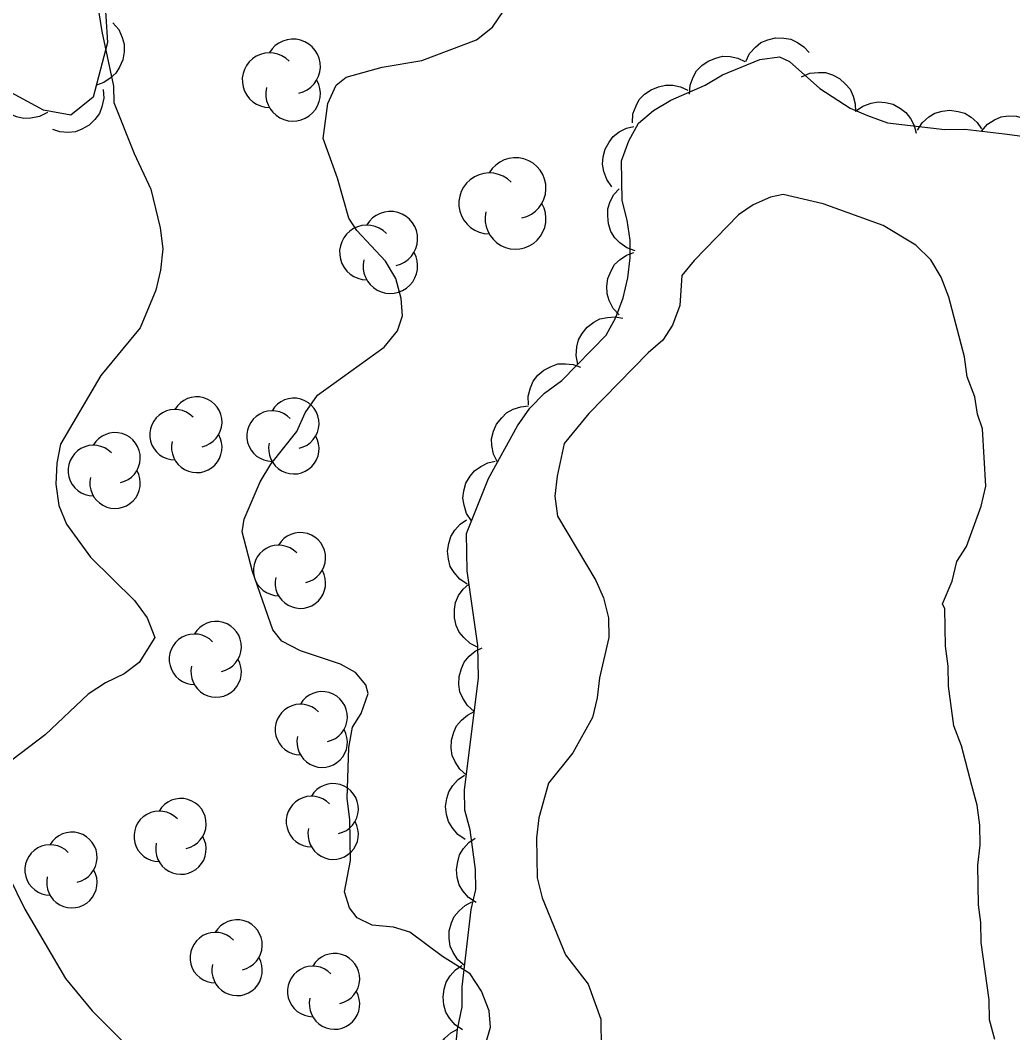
# Model space of a CAD drawing. Extents: x 282461 to 284471, y 5554090 to 5557646.
# Drawn here: x 283274.84 to 283321.18, y 5556765.24 to 5556812.47 of the extents above; entities that cross this region are included whole.
import ezdxf

# ---------------------------------------------------------------- set-up
doc = ezdxf.new("R2010")
doc.units = 0
doc.layers.add('Niveau 2', color=7, linetype='Continuous')
doc.layers.add('Niveau 44', color=7, linetype='Continuous')

msp = doc.modelspace()

# ---------------------------------------------------------------- linework, layer by layer
at = {"layer": 'Niveau 2'}
for points in [[(283277.77, 5556817.5), (283278.65, 5556811.94), (283279.2, 5556809.39), (283279.21, 5556808.63), (283280.17, 5556806.26)], [(283290.58, 5556770.6), (283290.22, 5556771.06), (283289.98, 5556771.81), (283290.26, 5556773.27), (283290.23, 5556775.19), (283290.11, 5556776.17), (283290.19, 5556778.55), (283290.36, 5556779.49), (283290.76, 5556780.13), (283291.09, 5556781.06), (283290.97, 5556781.47), (283290.5, 5556782.04), (283289.8, 5556782.44), (283287.93, 5556783.06), (283287.06, 5556783.51), (283286.64, 5556784.03), (283285.68, 5556786.75), (283285.2, 5556788.6), (283285.3, 5556789.19), (283286.04, 5556790.94), (283286.55, 5556791.76), (283287.75, 5556793.28), (283288.15, 5556794.16), (283288.72, 5556794.98), (283291.83, 5556797.22), (283292.46, 5556797.98), (283292.69, 5556798.68), (283292.62, 5556799.49), (283292.38, 5556800.42), (283291.9, 5556801.23), (283290.55, 5556802.67), (283290.19, 5556803.24), (283289.65, 5556805.1), (283288.99, 5556806.95), (283289.2, 5556808.58), (283289.6, 5556809.45), (283290.06, 5556809.81), (283291.74, 5556810.29), (283293.59, 5556810.6), (283296.14, 5556811.56), (283296.89, 5556812.15), (283297.92, 5556813.67)], [(283280.17, 5556806.26), (283280.94, 5556804.59), (283281.37, 5556802.79), (283281.5, 5556801.81), (283281.39, 5556800.82), (283281.17, 5556799.88), (283280.44, 5556798.13), (283278.6, 5556795.9), (283276.72, 5556792.69), (283276.56, 5556791.81), (283276.51, 5556790.83), (283276.64, 5556789.84), (283277, 5556788.97), (283278.12, 5556787.42), (283280.18, 5556785.41), (283280.77, 5556784.6), (283281.13, 5556783.68), (283280.39, 5556782.51), (283279.7, 5556781.98), (283278.83, 5556781.56), (283278.02, 5556781.03), (283276.01, 5556779.14), (283274.46, 5556777.96)], [(283320.34, 5556764.93), (283320.09, 5556765.85), (283320.08, 5556766.78), (283319.7, 5556769.45), (283319.69, 5556770.38), (283319.57, 5556771.2), (283319.54, 5556773.06), (283319.65, 5556773.99), (283319.64, 5556774.92), (283319.51, 5556775.85), (283319.27, 5556776.77), (283318.78, 5556778.63), (283318.42, 5556779.56), (283318.17, 5556781.41), (283318.16, 5556782.34), (283318.03, 5556783.27), (283318.01, 5556785.02), (283317.89, 5556785.25), (283318.34, 5556786.3), (283318.56, 5556787.23), (283319.02, 5556787.93), (283319.7, 5556789.8), (283319.92, 5556790.73), (283319.77, 5556793.41), (283319.53, 5556794.1), (283319.4, 5556794.91), (283319.04, 5556795.84), (283318.92, 5556796.77), (283318.19, 5556799.55), (283317.83, 5556800.48), (283317.35, 5556801.29), (283316.65, 5556801.98), (283315.12, 5556802.89), (283312.32, 5556803.9), (283310.45, 5556804.35), (283309.87, 5556804.22), (283309.06, 5556803.86), (283308.37, 5556803.39), (283306.3, 5556801.27), (283305.73, 5556800.57), (283305.63, 5556799.17), (283305.29, 5556798.24), (283304.84, 5556797.54), (283304.15, 5556796.95), (283301.39, 5556794.12), (283300.24, 5556792.72), (283299.91, 5556791.2), (283299.8, 5556790.27), (283299.93, 5556789.34), (283301.71, 5556786.34), (283302.07, 5556785.53), (283302.31, 5556784.6), (283302.32, 5556783.67), (283301.88, 5556781.8), (283301.78, 5556780.87), (283301.55, 5556779.94), (283300.64, 5556778.3), (283299.5, 5556776.89), (283299.05, 5556775.26), (283298.94, 5556774.33), (283298.97, 5556772.47), (283299.21, 5556771.54), (283300.29, 5556768.88), (283301.35, 5556767.5), (283301.95, 5556765.88), (283301.98, 5556763.2)], [(283274.29, 5556772.56), (283275.06, 5556771), (283276.96, 5556767.77), (283278.2, 5556766.27), (283280.25, 5556764.21)], [(283296.57, 5556764.69), (283296.8, 5556765.5), (283296.73, 5556766.26), (283296.37, 5556767.18), (283295.84, 5556767.99), (283294.55, 5556768.79), (283293.03, 5556769.93), (283292.27, 5556770.16), (283291.28, 5556770.26), (283290.58, 5556770.6)]]:
    msp.add_lwpolyline(points, dxfattribs=at)
at = {"layer": 'Niveau 44'}
for points in [[(283273.88, 5556814.64), (283275.73, 5556815.24), (283277.48, 5556815.26), (283278.77, 5556813.88), (283278.92, 5556811.44), (283278.25, 5556808.88), (283277.21, 5556808.05), (283275.93, 5556808.27), (283274.06, 5556809.29)], [(283279.16, 5556812.35), (283279.44, 5556812.04), (283279.6, 5556811.67), (283279.7, 5556811.35), (283279.7, 5556811), (283279.64, 5556810.63), (283279.48, 5556810.28), (283279.31, 5556810), (283279.05, 5556809.77), (283278.74, 5556809.57), (283278.4, 5556809.45)], [(283308.71, 5556810.55), (283308.89, 5556810.92), (283309.16, 5556811.22), (283309.42, 5556811.43), (283309.74, 5556811.56), (283310.1, 5556811.65), (283310.49, 5556811.64), (283310.81, 5556811.59), (283311.13, 5556811.44), (283311.43, 5556811.23), (283311.67, 5556810.97)], [(283295.26, 5556765.4), (283295.48, 5556766.45), (283295.47, 5556767.38), (283295.89, 5556770.99), (283296.11, 5556771.92), (283296.1, 5556772.85), (283295.84, 5556774.7), (283295.6, 5556775.63), (283295.59, 5556776.56), (283296.23, 5556781.79), (283296.21, 5556783.3), (283295.7, 5556786.78), (283295.68, 5556788.53), (283296.7, 5556791.09), (283298.06, 5556793.55), (283298.63, 5556794.37), (283299.32, 5556795.07), (283300.13, 5556795.66), (283302.2, 5556797.78), (283302.65, 5556798.6), (283302.99, 5556799.53), (283303.21, 5556800.46), (283303.32, 5556801.39), (283303.31, 5556802.21), (283303.18, 5556803.14), (283302.94, 5556804.06), (283302.91, 5556805.92), (283303.25, 5556806.85), (283303.71, 5556807.67), (283304.4, 5556808.26), (283305.21, 5556808.74), (283306.82, 5556809.45), (283307.63, 5556809.93), (283309.37, 5556810.64), (283310.29, 5556810.77), (283310.76, 5556810.54), (283312.17, 5556809.28), (283313.58, 5556808.37), (283314.39, 5556808.03), (283315.33, 5556807.69), (283318, 5556807.37), (283318.93, 5556807.39), (283320.79, 5556807.17), (283321.61, 5556807.07)], [(283306.09, 5556809.02), (283306.12, 5556809.44), (283306.26, 5556809.82), (283306.41, 5556810.11), (283306.66, 5556810.36), (283306.96, 5556810.57), (283307.32, 5556810.71), (283307.63, 5556810.79), (283307.98, 5556810.78), (283308.34, 5556810.7), (283308.67, 5556810.55)], [(283311.31, 5556809.83), (283311.7, 5556810), (283312.1, 5556810.04), (283312.43, 5556810.03), (283312.76, 5556809.92), (283313.09, 5556809.75), (283313.37, 5556809.49), (283313.59, 5556809.25), (283313.73, 5556808.93), (283313.82, 5556808.57), (283313.83, 5556808.21)], [(283276.11, 5556808.17), (283275.74, 5556807.98), (283275.34, 5556807.9), (283275.01, 5556807.89), (283274.67, 5556807.97), (283274.33, 5556808.12), (283274.03, 5556808.36), (283273.79, 5556808.59), (283273.63, 5556808.9), (283273.51, 5556809.25), (283273.47, 5556809.61)], [(283303.42, 5556807.68), (283303.44, 5556808.1), (283303.59, 5556808.48), (283303.74, 5556808.77), (283303.99, 5556809.02), (283304.29, 5556809.23), (283304.64, 5556809.37), (283304.96, 5556809.45), (283305.31, 5556809.44), (283305.67, 5556809.36), (283306, 5556809.21)], [(283278.71, 5556809.24), (283278.74, 5556808.83), (283278.65, 5556808.43), (283278.54, 5556808.12), (283278.33, 5556807.84), (283278.06, 5556807.58), (283277.72, 5556807.39), (283277.42, 5556807.27), (283277.07, 5556807.23), (283276.7, 5556807.26), (283276.36, 5556807.37)], [(283313.84, 5556808.23), (283314.18, 5556808.47), (283314.56, 5556808.61), (283314.89, 5556808.67), (283315.24, 5556808.64), (283315.59, 5556808.55), (283315.93, 5556808.36), (283316.19, 5556808.17), (283316.4, 5556807.89), (283316.57, 5556807.56), (283316.66, 5556807.21)], [(283316.73, 5556807.34), (283316.95, 5556807.69), (283317.26, 5556807.96), (283317.54, 5556808.13), (283317.88, 5556808.23), (283318.24, 5556808.27), (283318.62, 5556808.21), (283318.94, 5556808.13), (283319.24, 5556807.95), (283319.51, 5556807.7), (283319.72, 5556807.41)], [(283319.72, 5556807.3), (283319.99, 5556807.62), (283320.33, 5556807.83), (283320.63, 5556807.97), (283320.98, 5556808.02), (283321.35, 5556808), (283321.72, 5556807.89), (283322.02, 5556807.77), (283322.29, 5556807.54), (283322.52, 5556807.26), (283322.69, 5556806.94)], [(283302.46, 5556804.7), (283302.22, 5556805.04), (283302.09, 5556805.42), (283302.02, 5556805.75), (283302.06, 5556806.1), (283302.15, 5556806.45), (283302.34, 5556806.79), (283302.53, 5556807.05), (283302.81, 5556807.26), (283303.14, 5556807.43), (283303.49, 5556807.52)], [(283303.55, 5556801.71), (283303.16, 5556801.85), (283302.83, 5556802.09), (283302.6, 5556802.32), (283302.42, 5556802.62), (283302.3, 5556802.97), (283302.27, 5556803.35), (283302.27, 5556803.68), (283302.39, 5556804.01), (283302.56, 5556804.34), (283302.8, 5556804.61)], [(283302.8, 5556798.73), (283302.52, 5556799.03), (283302.34, 5556799.4), (283302.24, 5556799.71), (283302.23, 5556800.06), (283302.28, 5556800.43), (283302.43, 5556800.78), (283302.59, 5556801.07), (283302.85, 5556801.31), (283303.15, 5556801.51), (283303.49, 5556801.64)], [(283300.88, 5556796.42), (283300.79, 5556796.83), (283300.83, 5556797.24), (283300.9, 5556797.56), (283301.08, 5556797.86), (283301.31, 5556798.15), (283301.62, 5556798.38), (283301.9, 5556798.54), (283302.25, 5556798.61), (283302.62, 5556798.63), (283302.97, 5556798.57)], [(283298.57, 5556794.53), (283298.56, 5556794.94), (283298.66, 5556795.33), (283298.79, 5556795.64), (283299.01, 5556795.91), (283299.29, 5556796.15), (283299.63, 5556796.32), (283299.94, 5556796.44), (283300.29, 5556796.45), (283300.66, 5556796.41), (283300.99, 5556796.29)], [(283297.12, 5556791.85), (283296.93, 5556792.23), (283296.86, 5556792.63), (283296.85, 5556792.95), (283296.93, 5556793.3), (283297.08, 5556793.63), (283297.32, 5556793.93), (283297.55, 5556794.16), (283297.86, 5556794.33), (283298.21, 5556794.44), (283298.57, 5556794.48)], [(283295.91, 5556789.12), (283295.68, 5556789.46), (283295.56, 5556789.85), (283295.5, 5556790.18), (283295.55, 5556790.52), (283295.65, 5556790.88), (283295.85, 5556791.2), (283296.05, 5556791.46), (283296.34, 5556791.66), (283296.67, 5556791.82), (283297.02, 5556791.9)], [(283295.71, 5556786.17), (283295.36, 5556786.4), (283295.1, 5556786.71), (283294.92, 5556786.99), (283294.83, 5556787.33), (283294.79, 5556787.7), (283294.85, 5556788.07), (283294.94, 5556788.39), (283295.13, 5556788.68), (283295.38, 5556788.96), (283295.67, 5556789.16)], [(283296.22, 5556783.21), (283295.85, 5556783.39), (283295.55, 5556783.67), (283295.34, 5556783.92), (283295.2, 5556784.24), (283295.11, 5556784.6), (283295.12, 5556784.99), (283295.16, 5556785.31), (283295.31, 5556785.63), (283295.52, 5556785.93), (283295.79, 5556786.17)], [(283296.04, 5556780.23), (283295.72, 5556780.5), (283295.51, 5556780.84), (283295.37, 5556781.15), (283295.32, 5556781.49), (283295.34, 5556781.86), (283295.45, 5556782.23), (283295.57, 5556782.53), (283295.8, 5556782.8), (283296.08, 5556783.04), (283296.4, 5556783.2)], [(283295.67, 5556777.25), (283295.36, 5556777.53), (283295.15, 5556777.87), (283295.01, 5556778.17), (283294.96, 5556778.52), (283294.97, 5556778.89), (283295.08, 5556779.26), (283295.21, 5556779.56), (283295.44, 5556779.82), (283295.72, 5556780.06), (283296.04, 5556780.23)], [(283295.61, 5556774.26), (283295.27, 5556774.49), (283295.01, 5556774.81), (283294.83, 5556775.09), (283294.74, 5556775.42), (283294.7, 5556775.79), (283294.76, 5556776.17), (283294.85, 5556776.48), (283295.04, 5556776.78), (283295.29, 5556777.05), (283295.58, 5556777.26)], [(283296.12, 5556771.32), (283295.77, 5556771.55), (283295.51, 5556771.86), (283295.33, 5556772.14), (283295.24, 5556772.48), (283295.21, 5556772.85), (283295.27, 5556773.22), (283295.35, 5556773.54), (283295.54, 5556773.83), (283295.79, 5556774.11), (283296.08, 5556774.31)], [(283295.58, 5556768.37), (283295.27, 5556768.64), (283295.05, 5556768.98), (283294.91, 5556769.28), (283294.86, 5556769.63), (283294.87, 5556770), (283294.98, 5556770.36), (283295.1, 5556770.67), (283295.33, 5556770.93), (283295.61, 5556771.17), (283295.93, 5556771.34)], [(283295.49, 5556765.38), (283295.14, 5556765.61), (283294.88, 5556765.92), (283294.71, 5556766.2), (283294.62, 5556766.54), (283294.58, 5556766.91), (283294.64, 5556767.28), (283294.72, 5556767.6), (283294.92, 5556767.89), (283295.16, 5556768.17), (283295.46, 5556768.37)], [(283294.96, 5556762.42), (283294.64, 5556762.69), (283294.42, 5556763.03), (283294.27, 5556763.32), (283294.22, 5556763.67), (283294.22, 5556764.04), (283294.33, 5556764.41), (283294.44, 5556764.71), (283294.67, 5556764.98), (283294.94, 5556765.23), (283295.26, 5556765.4)], [(283295.05, 5556763.31), (283295.26, 5556765.4)]]:
    msp.add_lwpolyline(points, dxfattribs=at)
for centre, radius, start, end in [((283287.579, 5556810.317), 1.275, 282.2692, 149.7263), ((283286.483, 5556809.679), 1.275, 44.1154, 269.804), ((283287.579, 5556809.041), 1.275, 166.9369, 29.6212), ((283297.964, 5556804.637), 1.422, 282.2692, 149.7263), ((283296.741, 5556803.927), 1.422, 44.1154, 269.804), ((283297.964, 5556803.216), 1.422, 166.9369, 29.6212), ((283292.122, 5556802.278), 1.275, 282.2692, 149.7263), ((283291.026, 5556801.64), 1.275, 44.1154, 269.804), ((283292.122, 5556801.003), 1.275, 166.9369, 29.6212), ((283283.085, 5556793.726), 1.179, 282.2692, 149.7263), ((283287.616, 5556793.663), 1.179, 282.2692, 149.7263), ((283282.071, 5556793.137), 1.179, 44.1154, 269.804), ((283286.602, 5556793.073), 1.179, 44.1154, 269.804), ((283279.272, 5556792.056), 1.179, 282.2692, 149.7263), ((283283.085, 5556792.547), 1.179, 166.9369, 29.6212), ((283287.616, 5556792.484), 1.179, 166.9369, 29.6212), ((283278.258, 5556791.467), 1.179, 44.1154, 269.804), ((283279.272, 5556790.877), 1.179, 166.9369, 29.6212), ((283287.922, 5556787.395), 1.179, 282.2692, 149.7263), ((283286.908, 5556786.806), 1.179, 44.1154, 269.804), ((283287.922, 5556786.216), 1.179, 166.9369, 29.6212), ((283283.991, 5556783.25), 1.179, 282.2692, 149.7263), ((283282.977, 5556782.661), 1.179, 44.1154, 269.804), ((283283.991, 5556782.071), 1.179, 166.9369, 29.6212), ((283288.938, 5556779.975), 1.179, 282.2692, 149.7263), ((283287.924, 5556779.385), 1.179, 44.1154, 269.804), ((283288.938, 5556778.796), 1.179, 166.9369, 29.6212), ((283289.453, 5556775.684), 1.179, 282.2692, 149.7263), ((283282.346, 5556774.989), 1.179, 282.2692, 149.7263), ((283288.439, 5556775.094), 1.179, 44.1154, 269.804), ((283281.332, 5556774.4), 1.179, 44.1154, 269.804), ((283289.453, 5556774.505), 1.179, 166.9369, 29.6212), ((283277.256, 5556773.421), 1.179, 282.2692, 149.7263), ((283276.242, 5556772.831), 1.179, 44.1154, 269.804), ((283282.346, 5556773.81), 1.179, 166.9369, 29.6212), ((283277.256, 5556772.242), 1.179, 166.9369, 29.6212), ((283284.967, 5556769.331), 1.179, 282.2692, 149.7263), ((283283.953, 5556768.742), 1.179, 44.1154, 269.804), ((283289.514, 5556767.759), 1.179, 282.2692, 149.7263), ((283284.967, 5556768.152), 1.179, 166.9369, 29.6212), ((283288.5, 5556767.169), 1.179, 44.1154, 269.804), ((283289.514, 5556766.58), 1.179, 166.9369, 29.6212)]:
    msp.add_arc(centre, radius, start, end, dxfattribs=at)

doc.saveas('drawing.dxf')
